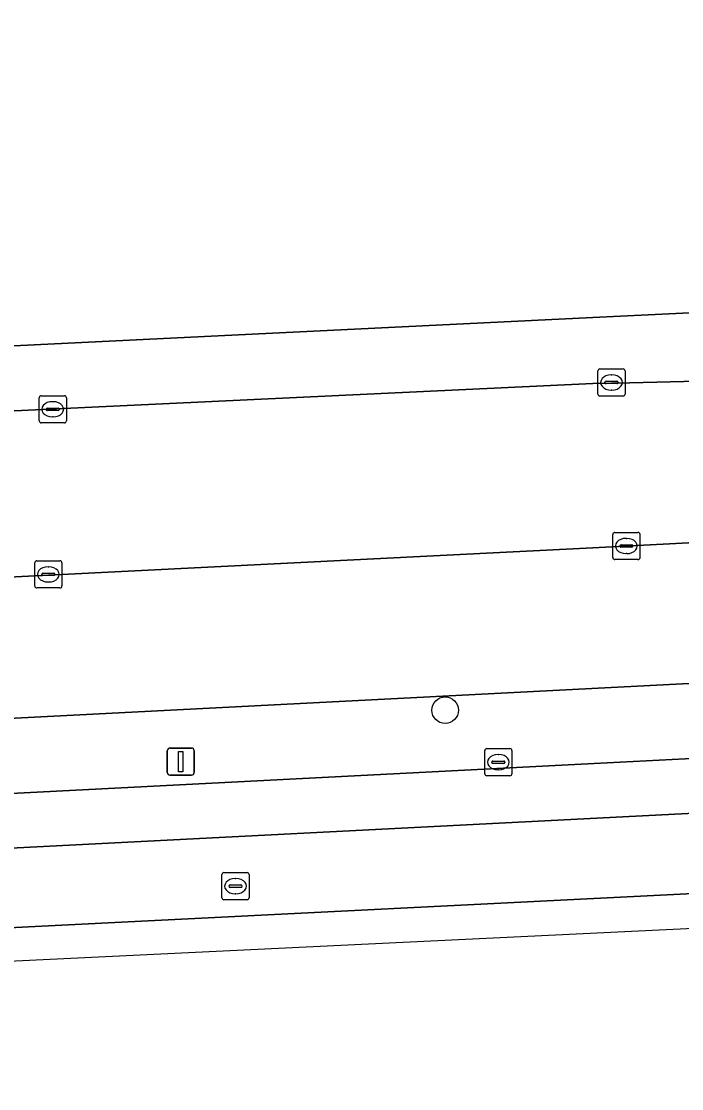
# Model space of a CAD drawing. Extents: x 161084 to 161928, y 385354 to 386522.
# Drawn here: x 161478.96 to 161503.27, y 385358.07 to 385397.35 of the extents above; entities that cross this region are included whole.
import ezdxf

# ---------------------------------------------------------------- set-up
doc = ezdxf.new("R2010")
doc.units = 0
for name, color, linetype in [('IMGEO_Berm_groen', 7, 'Continuous'), ('IMGEO_Boom', 7, 'Continuous'), ('IMGEO_Kolk', 7, 'Continuous'), ('IMGEO_Lichtmast', 7, 'Continuous'), ('IMGEO_Pand', 7, 'Continuous'), ('IMGEO_Parkeervlak_open', 7, 'Continuous'), ('IMGEO_Rijbaan_lokaal_gesloten', 7, 'Continuous'), ('IMGEO_Rijbaan_lokaal_open', 7, 'Continuous'), ('IMGEO_Rioolput', 7, 'Continuous'), ('IMGEO_Voetpad_open', 7, 'Continuous')]:
    doc.layers.add(name, color=color, linetype=linetype)

msp = doc.modelspace()

# ---------------------------------------------------------------- linework, layer by layer
at = {"layer": 'IMGEO_Berm_groen'}
msp.add_lwpolyline([(161611.642, 385381.949), (161611.734, 385378.546), (161536.947, 385374.696), (161499.966, 385372.793), (161436.244, 385369.529), (161436.355, 385366.757), (161500.052, 385370.04), (161505.307, 385370.314), (161537.172, 385371.897), (161606.577, 385375.444)], dxfattribs=at)
at = {"layer": 'IMGEO_Boom'}
msp.add_circle((161494.561, 385371.999), 0.489, dxfattribs=at)
at = {"layer": 'IMGEO_Kolk'}
for p, q in [((161500.186, 385383.635), (161500.186, 385384.487)), ((161500.261, 385384.561), (161501.113, 385384.561)), ((161500.674, 385384.341), (161500.699, 385384.341)), ((161501.187, 385384.487), (161501.187, 385383.635)), ((161500.445, 385384.055), (161500.445, 385384.067)), ((161500.883, 385384.018), (161500.485, 385384.018)), ((161500.488, 385384.104), (161500.886, 385384.104)), ((161500.929, 385384.067), (161500.929, 385384.055)), ((161479.691, 385383.575), (161480.543, 385383.575)), ((161501.113, 385383.561), (161500.261, 385383.561)), ((161500.697, 385383.781), (161500.672, 385383.781)), ((161479.616, 385382.649), (161479.616, 385383.501)), ((161480.104, 385383.355), (161480.129, 385383.355)), ((161480.617, 385383.501), (161480.617, 385382.649)), ((161479.875, 385383.069), (161479.875, 385383.081)), ((161480.313, 385383.032), (161479.915, 385383.032)), ((161479.918, 385383.118), (161480.316, 385383.118)), ((161480.127, 385382.795), (161480.102, 385382.795)), ((161480.359, 385383.081), (161480.359, 385383.069)), ((161480.543, 385382.575), (161479.691, 385382.575)), ((161500.734, 385377.617), (161500.734, 385378.469)), ((161500.809, 385378.543), (161501.661, 385378.543)), ((161501.735, 385378.469), (161501.735, 385377.617)), ((161500.993, 385378.037), (161500.993, 385378.049)), ((161501.036, 385378.086), (161501.434, 385378.086)), ((161501.222, 385378.323), (161501.247, 385378.323)), ((161501.477, 385378.049), (161501.477, 385378.037)), ((161501.431, 385378), (161501.033, 385378)), ((161501.245, 385377.763), (161501.22, 385377.763)), ((161479.453, 385376.572), (161479.453, 385377.424)), ((161479.528, 385377.498), (161480.38, 385377.498)), ((161479.941, 385377.278), (161479.966, 385377.278)), ((161480.454, 385377.424), (161480.454, 385376.572)), ((161501.661, 385377.543), (161500.809, 385377.543)), ((161479.712, 385376.992), (161479.712, 385377.004)), ((161480.15, 385376.955), (161479.752, 385376.955)), ((161479.755, 385377.041), (161480.153, 385377.041)), ((161480.196, 385377.004), (161480.196, 385376.992)), ((161480.38, 385376.498), (161479.528, 385376.498)), ((161479.964, 385376.718), (161479.939, 385376.718)), ((161496.096, 385370.587), (161496.948, 385370.587)), ((161496.021, 385369.661), (161496.021, 385370.513)), ((161496.509, 385370.367), (161496.534, 385370.367)), ((161497.022, 385370.513), (161497.022, 385369.661)), ((161496.28, 385370.081), (161496.28, 385370.093)), ((161496.718, 385370.044), (161496.32, 385370.044)), ((161496.323, 385370.13), (161496.721, 385370.13)), ((161496.532, 385369.807), (161496.507, 385369.807)), ((161496.764, 385370.093), (161496.764, 385370.081)), ((161496.948, 385369.587), (161496.096, 385369.587))]:
    msp.add_line(p, q, dxfattribs=at)
for points in [[(161500.186, 385383.635), (161500.186, 385384.487)], [(161500.261, 385384.561), (161501.113, 385384.561)], [(161501.187, 385384.487), (161501.187, 385383.635)], [(161479.691, 385383.575), (161480.543, 385383.575)], [(161501.113, 385383.561), (161500.261, 385383.561)], [(161479.616, 385382.649), (161479.616, 385383.501)], [(161480.617, 385383.501), (161480.617, 385382.649)], [(161480.543, 385382.575), (161479.691, 385382.575)], [(161500.734, 385377.617), (161500.734, 385378.469)], [(161500.809, 385378.543), (161501.661, 385378.543)], [(161501.735, 385378.469), (161501.735, 385377.617)], [(161479.453, 385376.572), (161479.453, 385377.424)], [(161479.528, 385377.498), (161480.38, 385377.498)], [(161480.454, 385377.424), (161480.454, 385376.572)], [(161501.661, 385377.543), (161500.809, 385377.543)], [(161480.38, 385376.498), (161479.528, 385376.498)], [(161496.096, 385370.587), (161496.948, 385370.587)], [(161496.021, 385369.661), (161496.021, 385370.513)], [(161497.022, 385370.513), (161497.022, 385369.661)], [(161496.948, 385369.587), (161496.096, 385369.587)]]:
    msp.add_lwpolyline(points, dxfattribs=at)
for centre, radius, start, end in [((161500.263, 385384.485), 0.0765, 91.552, 178.448), ((161500.263, 385384.485), 0.0765, 91.552, 178.448), ((161501.111, 385384.485), 0.0765, 1.552, 88.448), ((161501.111, 385384.485), 0.0765, 1.552, 88.448), ((161500.485, 385384.064), 0.0403, 85.8775, 175.7526), ((161500.482, 385384.054), 0.0366, 178.938, 274.7102), ((161500.886, 385384.061), 0.043, 264.8664, 352.4533), ((161500.89, 385384.066), 0.0386, 1.7309, 96.639), ((161479.693, 385383.499), 0.0765, 91.552, 178.448), ((161479.693, 385383.499), 0.0765, 91.552, 178.448), ((161480.541, 385383.499), 0.0765, 1.552, 88.448), ((161480.541, 385383.499), 0.0765, 1.552, 88.448), ((161500.263, 385383.637), 0.0765, 181.552, 268.448), ((161500.263, 385383.637), 0.0765, 181.552, 268.448), ((161501.111, 385383.637), 0.0765, 271.552, 358.448), ((161501.111, 385383.637), 0.0765, 271.552, 358.448), ((161479.915, 385383.078), 0.0403, 85.8775, 175.7526), ((161479.912, 385383.068), 0.0366, 178.938, 274.7102), ((161480.316, 385383.075), 0.043, 264.8664, 352.4533), ((161480.32, 385383.08), 0.0386, 1.7309, 96.639), ((161479.693, 385382.651), 0.0765, 181.552, 268.448), ((161479.693, 385382.651), 0.0765, 181.552, 268.448), ((161480.541, 385382.651), 0.0765, 271.552, 358.448), ((161480.541, 385382.651), 0.0765, 271.552, 358.448), ((161500.811, 385378.467), 0.0765, 91.552, 178.448), ((161500.811, 385378.467), 0.0765, 91.552, 178.448), ((161501.659, 385378.467), 0.0765, 1.552, 88.448), ((161501.659, 385378.467), 0.0765, 1.552, 88.448), ((161501.033, 385378.046), 0.0403, 85.8775, 175.7526), ((161501.03, 385378.036), 0.0366, 178.938, 274.7102), ((161501.434, 385378.043), 0.043, 264.8664, 352.4533), ((161501.438, 385378.048), 0.0386, 1.7309, 96.639), ((161479.53, 385377.422), 0.0765, 91.552, 178.448), ((161479.53, 385377.422), 0.0765, 91.552, 178.448), ((161480.378, 385377.422), 0.0765, 1.552, 88.448), ((161480.378, 385377.422), 0.0765, 1.552, 88.448), ((161500.811, 385377.619), 0.0765, 181.552, 268.448), ((161500.811, 385377.619), 0.0765, 181.552, 268.448), ((161501.659, 385377.619), 0.0765, 271.552, 358.448), ((161501.659, 385377.619), 0.0765, 271.552, 358.448), ((161479.752, 385377.001), 0.0403, 85.8775, 175.7526), ((161479.749, 385376.991), 0.0366, 178.938, 274.7102), ((161480.153, 385376.998), 0.043, 264.8664, 352.4533), ((161480.157, 385377.003), 0.0386, 1.7309, 96.639), ((161479.53, 385376.574), 0.0765, 181.552, 268.448), ((161479.53, 385376.574), 0.0765, 181.552, 268.448), ((161480.378, 385376.574), 0.0765, 271.552, 358.448), ((161480.378, 385376.574), 0.0765, 271.552, 358.448), ((161496.098, 385370.511), 0.0765, 91.552, 178.448), ((161496.098, 385370.511), 0.0765, 91.552, 178.448), ((161496.946, 385370.511), 0.0765, 1.552, 88.448), ((161496.946, 385370.511), 0.0765, 1.552, 88.448), ((161496.32, 385370.09), 0.0403, 85.8775, 175.7526), ((161496.317, 385370.08), 0.0366, 178.938, 274.7102), ((161496.721, 385370.087), 0.043, 264.8664, 352.4533), ((161496.725, 385370.092), 0.0386, 1.7309, 96.639), ((161496.098, 385369.663), 0.0765, 181.552, 268.448), ((161496.098, 385369.663), 0.0765, 181.552, 268.448), ((161496.946, 385369.663), 0.0765, 271.552, 358.448), ((161496.946, 385369.663), 0.0765, 271.552, 358.448)]:
    msp.add_arc(centre, radius, start, end, dxfattribs=at)
for centre, major_axis, ratio, start_param, end_param in [((161500.673, 385384.061), (-0.387, 0.002), 0.722429, 4.712389, 7.853982), ((161500.698, 385384.061), (-0.39, 0.002), 0.717154, 1.570796, 4.712389), ((161480.103, 385383.075), (-0.387, 0.002), 0.722429, 4.712389, 7.853982), ((161480.128, 385383.075), (-0.39, 0.002), 0.717154, 1.570796, 4.712389), ((161501.221, 385378.043), (-0.387, 0.002), 0.722429, 4.712389, 7.853982), ((161501.246, 385378.043), (-0.39, 0.002), 0.717154, 1.570796, 4.712389), ((161479.94, 385376.998), (-0.387, 0.002), 0.722429, 4.712389, 7.853982), ((161479.965, 385376.998), (-0.39, 0.002), 0.717154, 1.570796, 4.712389), ((161496.508, 385370.087), (-0.387, 0.002), 0.722429, 4.712389, 7.853982), ((161496.533, 385370.087), (-0.39, 0.002), 0.717154, 1.570796, 4.712389)]:
    msp.add_ellipse(centre, major_axis=major_axis, ratio=ratio, start_param=start_param, end_param=end_param, dxfattribs=at)
at = {"layer": 'IMGEO_Lichtmast'}
for p, q in [((161484.431, 385370.608), (161485.221, 385370.608)), ((161485.221, 385370.608), (161484.431, 385370.608)), ((161484.331, 385369.708), (161484.331, 385370.508)), ((161484.331, 385370.508), (161484.331, 385369.708)), ((161485.321, 385370.508), (161485.321, 385369.708)), ((161485.321, 385369.708), (161485.321, 385370.508)), ((161485.221, 385369.608), (161484.431, 385369.608)), ((161484.431, 385369.608), (161485.221, 385369.608))]:
    msp.add_line(p, q, dxfattribs=at)
msp.add_lwpolyline([(161484.751, 385370.483), (161484.901, 385370.483), (161484.901, 385369.733), (161484.751, 385369.733), (161484.751, 385370.483)], dxfattribs=at)
for centre, start, end in [((161484.431, 385370.508), 90, 180), ((161484.431, 385370.508), 90, 180), ((161485.221, 385370.508), 0, 90), ((161485.221, 385370.508), 360, 90), ((161484.431, 385369.708), 180, 270), ((161484.431, 385369.708), 180, 270), ((161485.221, 385369.708), 270, 0), ((161485.221, 385369.708), 270, 0)]:
    msp.add_arc(centre, 0.1, start, end, dxfattribs=at)
at = {"layer": 'IMGEO_Pand'}
msp.add_lwpolyline([(161503.802, 385392.216), (161506.275, 385392.337), (161506.394, 385389.9), (161508.603, 385390.008), (161508.057, 385401.191), (161500, 385400.797), (161499.769, 385400.786), (161499.846, 385399.227), (161488.339, 385398.664), (161488.262, 385400.24), (161475.825, 385399.632), (161475.903, 385398.035), (161452.752, 385396.902), (161452.676, 385398.466), (161445.852, 385398.132), (161445.807, 385399.037), (161445.572, 385399.025), (161446.313, 385383.833), (161500, 385386.452), (161504.075, 385386.651)], close=True, dxfattribs=at)
at = {"layer": 'IMGEO_Parkeervlak_open'}
for points in [[(161613.107, 385383.789), (161536.651, 385379.888), (161500, 385377.979), (161409.328, 385373.422), (161409.084, 385373.337)], [(161411.169, 385371.645), (161411.152, 385368.227), (161436.244, 385369.529), (161499.966, 385372.793), (161536.947, 385374.696), (161611.734, 385378.546)]]:
    msp.add_lwpolyline(points, dxfattribs=at)
at = {"layer": 'IMGEO_Rijbaan_lokaal_gesloten'}
for points in [[(161625.701, 385371.623), (161625.454, 385376.07), (161622.465, 385375.567), (161622.181, 385375.572), (161615.993, 385374.116), (161611.842, 385373.703), (161604.686, 385373.29), (161508.768, 385368.474), (161402.097, 385363.009), (161402.264, 385360.078), (161479.217, 385364.029), (161505.666, 385365.356), (161523.978, 385366.275), (161544.274, 385367.294), (161580.676, 385369.12), (161602.822, 385370.279), (161621.627, 385370.918)], [(161402.333, 385358.921), (161450.189, 385361.402), (161611.523, 385369.168), (161621.627, 385370.918), (161602.822, 385370.279), (161580.676, 385369.12), (161544.274, 385367.294), (161523.978, 385366.275), (161505.666, 385365.356), (161479.217, 385364.029), (161402.264, 385360.078)]]:
    msp.add_lwpolyline(points, close=True, dxfattribs=at)
for points in [[(161508.768, 385368.474), (161604.686, 385373.29), (161611.842, 385373.703), (161615.993, 385374.116), (161622.181, 385375.572), (161612.776, 385375.763), (161606.577, 385375.444), (161537.172, 385371.897), (161505.307, 385370.314), (161500.052, 385370.04), (161436.355, 385366.757), (161401.799, 385364.905), (161400.42, 385364.894), (161400.333, 385364.8), (161381.454, 385363.768), (161381.262, 385363.858), (161323.951, 385361)], [(161292.857, 385361.465), (161286.612, 385360.011), (161288.172, 385359.529), (161291.222, 385358.909), (161294.158, 385358.451), (161297.736, 385358.198), (161302.025, 385358.107), (161303.986, 385358.072), (161307.966, 385358.21), (161314.892, 385358.542), (161402.097, 385363.009), (161508.768, 385368.474)]]:
    msp.add_lwpolyline(points, dxfattribs=at)
at = {"layer": 'IMGEO_Rijbaan_lokaal_open'}
for points in [[(161503.842, 385384.114), (161501.355, 385384.05), (161500, 385384.027), (161446.746, 385381.511), (161422.04, 385380.3), (161408.687, 385379.455)], [(161396.971, 385372.736), (161405.722, 385373.199), (161409.084, 385373.337), (161409.328, 385373.422), (161500, 385377.979), (161536.651, 385379.888), (161613.107, 385383.789)]]:
    msp.add_lwpolyline(points, dxfattribs=at)
at = {"layer": 'IMGEO_Rioolput'}
for p, q in [((161486.344, 385365.098), (161486.344, 385365.95)), ((161486.419, 385366.024), (161487.271, 385366.024)), ((161487.345, 385365.95), (161487.345, 385365.098)), ((161486.603, 385365.518), (161486.603, 385365.53)), ((161487.041, 385365.481), (161486.643, 385365.481)), ((161486.646, 385365.567), (161487.044, 385365.567)), ((161486.832, 385365.804), (161486.857, 385365.804)), ((161487.087, 385365.53), (161487.087, 385365.518)), ((161486.855, 385365.244), (161486.83, 385365.244)), ((161487.271, 385365.024), (161486.419, 385365.024))]:
    msp.add_line(p, q, dxfattribs=at)
for points in [[(161486.344, 385365.098), (161486.344, 385365.95)], [(161486.419, 385366.024), (161487.271, 385366.024)], [(161487.345, 385365.95), (161487.345, 385365.098)], [(161487.271, 385365.024), (161486.419, 385365.024)]]:
    msp.add_lwpolyline(points, dxfattribs=at)
for centre, radius, start, end in [((161486.421, 385365.948), 0.0765, 91.552, 178.448), ((161486.421, 385365.948), 0.0765, 91.552, 178.448), ((161487.269, 385365.948), 0.0765, 1.552, 88.448), ((161487.269, 385365.948), 0.0765, 1.552, 88.448), ((161486.643, 385365.527), 0.0403, 85.8775, 175.7526), ((161486.64, 385365.517), 0.0366, 178.938, 274.7102), ((161487.044, 385365.524), 0.043, 264.8664, 352.4533), ((161487.048, 385365.529), 0.0386, 1.7309, 96.639), ((161486.421, 385365.1), 0.0765, 181.552, 268.448), ((161486.421, 385365.1), 0.0765, 181.552, 268.448), ((161487.269, 385365.1), 0.0765, 271.552, 358.448), ((161487.269, 385365.1), 0.0765, 271.552, 358.448)]:
    msp.add_arc(centre, radius, start, end, dxfattribs=at)
for centre, major_axis, ratio, start_param, end_param in [((161486.831, 385365.524), (-0.387, 0.002), 0.722429, 4.712389, 7.853982), ((161486.856, 385365.524), (-0.39, 0.002), 0.717154, 1.570796, 4.712389)]:
    msp.add_ellipse(centre, major_axis=major_axis, ratio=ratio, start_param=start_param, end_param=end_param, dxfattribs=at)
at = {"layer": 'IMGEO_Voetpad_open'}
for points in [[(161587.959, 385391.187), (161551.355, 385389.153), (161536.102, 385388.365), (161509.685, 385387), (161504.075, 385386.651), (161500, 385386.452), (161446.313, 385383.833), (161445.352, 385383.786), (161440.573, 385383.548), (161440.478, 385385.441), (161439.175, 385385.376), (161424.724, 385384.657), (161424.817, 385382.783), (161420.925, 385382.589), (161420.977, 385381.375), (161413.582, 385381.007), (161413.514, 385382.368), (161407.978, 385382.092), (161401.928, 385381.791), (161400.092, 385376.877), (161405.118, 385377.148)], [(161408.687, 385379.455), (161422.04, 385380.3), (161446.746, 385381.511), (161500, 385384.027)], [(161500, 385384.027), (161501.355, 385384.05), (161503.842, 385384.114)]]:
    msp.add_lwpolyline(points, dxfattribs=at)

doc.saveas('drawing.dxf')
